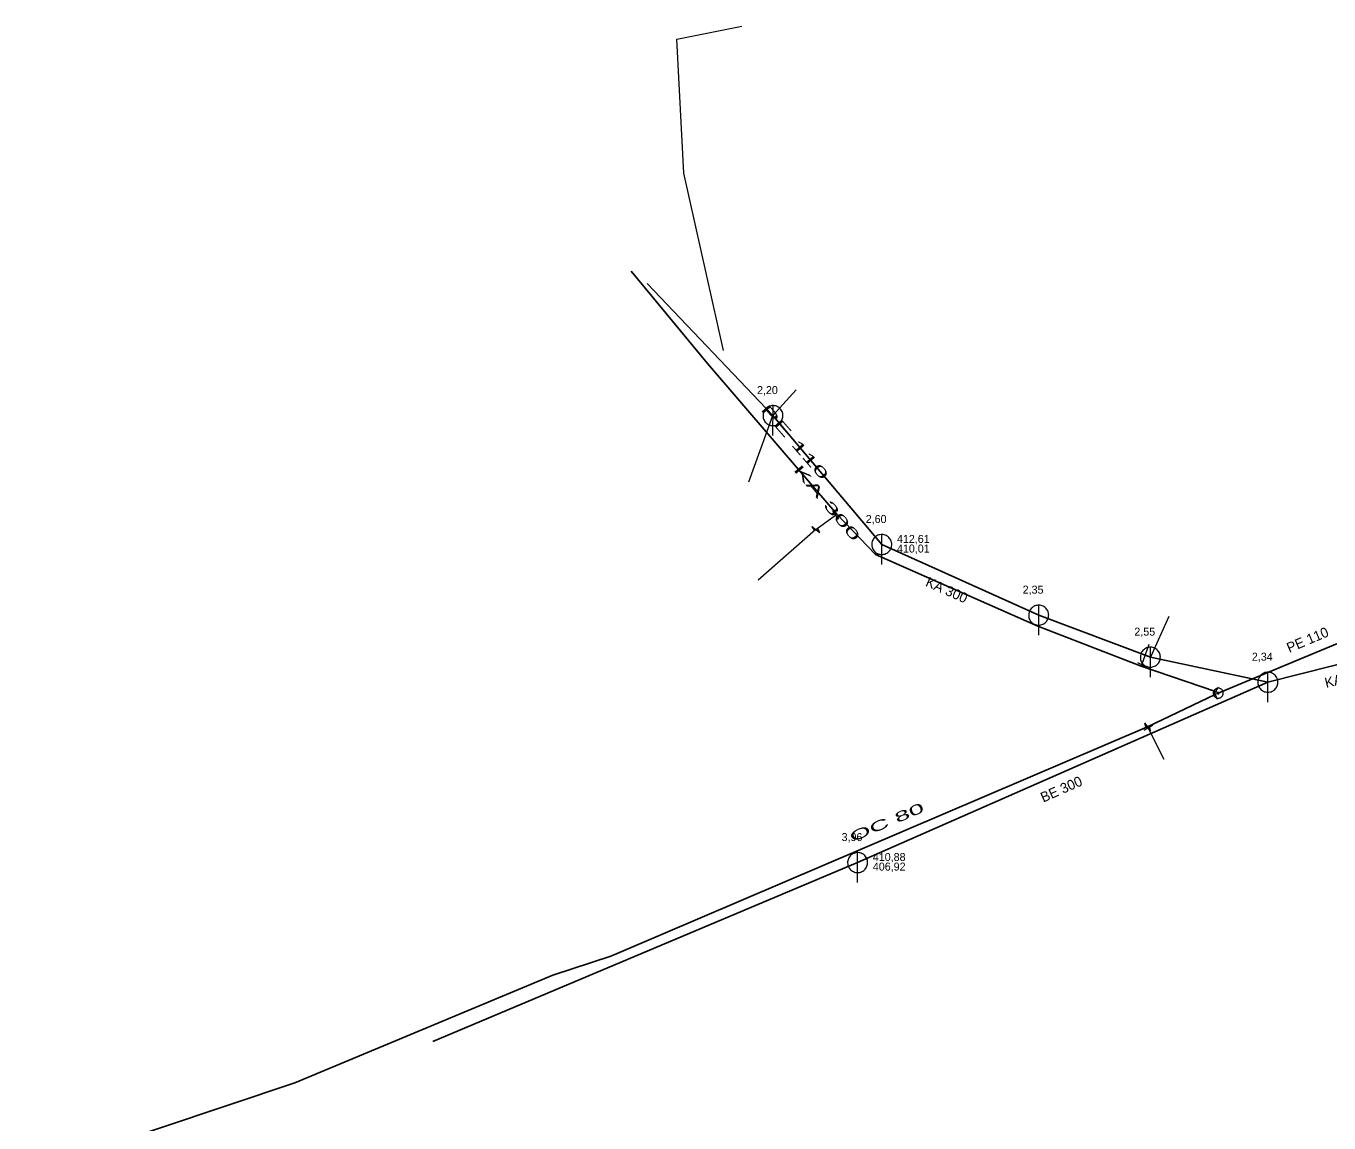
# Model space of a CAD drawing. Extents: x -809028 to -807737, y -990545 to -989489.
# Drawn here: x -808938.8 to -808808.6, y -990006.3 to -989896.6 of the extents above; entities that cross this region are included whole.
import ezdxf

# ---------------------------------------------------------------- set-up
doc = ezdxf.new("R2010")
doc.units = 0
doc.header["$LTSCALE"] = 0.32
for name, color, linetype, lineweight in [('1', 7, 'Continuous', 13), ('11', 7, 'Continuous', 13), ('13', 7, 'Continuous', 13), ('14', 7, 'Continuous', 25), ('17', 7, 'Continuous', 25), ('22', 7, 'Continuous', 13), ('34', 7, 'Continuous', 13), ('47', 7, 'Continuous', 13)]:
    doc.layers.add(name, color=color, linetype=linetype, lineweight=lineweight)

msp = doc.modelspace()

# ---------------------------------------------------------------- linework, layer by layer
at = {"layer": '11'}
for p, q in [((-808861.855, -989933.006), (-808864.158, -989935.597)), ((-808866.561, -989942.221), (-808864.158, -989935.597)), ((-808824.59, -989955.686), (-808826.43, -989959.751))]:
    msp.add_line(p, q, dxfattribs=at)
at = {"layer": '13'}
for p, q in [((-808859.869, -989946.989), (-808857.899, -989945.539)), ((-808859.869, -989946.989), (-808865.627, -989952.044)), ((-808827.279, -989960.509), (-808826.559, -989958.46)), ((-808826.639, -989966.839), (-808825.07, -989969.949))]:
    msp.add_line(p, q, dxfattribs=at)
msp.add_lwpolyline([(-808869.1, -989929.079), (-808873.082, -989911.361), (-808873.779, -989897.951), (-808867.258, -989896.638)], dxfattribs=at)
at = {"layer": '14', "lineweight": 13}
for p, q in [((-808857.78, -989945.449), (-808857.899, -989945.539)), ((-808827.35, -989960.649), (-808827.279, -989960.509)), ((-808819.638, -989963.353), (-808819.919, -989963.17)), ((-808819.638, -989963.353), (-808819.939, -989963.48)), ((-808826.709, -989966.719), (-808826.639, -989966.839))]:
    msp.add_line(p, q, dxfattribs=at)
at = {"layer": '14'}
for p, q in [((-808853.286, -989948.488), (-808837.595, -989955.552)), ((-808837.595, -989955.552), (-808826.43, -989959.751)), ((-808855.698, -989980.294), (-808814.679, -989962.258)), ((-808898.16, -989998.177), (-808855.698, -989980.294))]:
    msp.add_line(p, q, dxfattribs=at)
for points in [[(-808876.723, -989922.381), (-808864.158, -989935.597), (-808853.286, -989948.488)], [(-808826.43, -989959.751), (-808814.679, -989962.258), (-808798.182, -989958.074)]]:
    msp.add_lwpolyline(points, dxfattribs=at)
at = {"layer": '17'}
msp.add_line((-808819.939, -989963.48), (-808826.709, -989966.719), dxfattribs=at)
for points in [[(-808819.919, -989963.17), (-808827.35, -989960.649), (-808837.68, -989956.64), (-808853.899, -989949.5), (-808857.78, -989945.449), (-808870.699, -989930.399), (-808878.329, -989921.139)], [(-808797.349, -989953.938), (-808799.14, -989954.829), (-808819.638, -989963.353)], [(-808938.839, -990011.319), (-808911.964, -990002.307), (-808886.164, -989991.55), (-808880.377, -989989.651), (-808879.513, -989989.281), (-808826.709, -989966.719)]]:
    msp.add_lwpolyline(points, dxfattribs=at)
at = {"layer": '22'}
for p, q in [((-808864.158, -989937.597), (-808864.157, -989934.597)), ((-808853.286, -989950.488), (-808853.285, -989947.488)), ((-808837.595, -989957.552), (-808837.594, -989954.552)), ((-808826.43, -989961.751), (-808826.429, -989958.751)), ((-808814.679, -989964.258), (-808814.678, -989961.258)), ((-808855.698, -989982.294), (-808855.697, -989979.294))]:
    msp.add_line(p, q, dxfattribs=at)
for points in [[(-808863.158, -989935.597), (-808863.163, -989935.488), (-808863.181, -989935.38), (-808863.211, -989935.274), (-808863.251, -989935.173), (-808863.303, -989935.076), (-808863.365, -989934.986), (-808863.437, -989934.903), (-808863.517, -989934.829), (-808863.605, -989934.763), (-808863.699, -989934.708), (-808863.799, -989934.663), (-808863.904, -989934.63), (-808864.011, -989934.608), (-808864.12, -989934.598), (-808864.23, -989934.6), (-808864.338, -989934.614), (-808864.445, -989934.639), (-808864.548, -989934.676), (-808864.646, -989934.725), (-808864.738, -989934.783), (-808864.824, -989934.852), (-808864.901, -989934.929), (-808864.97, -989935.015), (-808865.029, -989935.107), (-808865.077, -989935.205), (-808865.114, -989935.308), (-808865.14, -989935.415), (-808865.154, -989935.523), (-808865.157, -989935.633), (-808865.147, -989935.742), (-808865.126, -989935.849), (-808865.092, -989935.953), (-808865.048, -989936.053), (-808864.993, -989936.148), (-808864.927, -989936.236), (-808864.853, -989936.316), (-808864.77, -989936.388), (-808864.68, -989936.45), (-808864.584, -989936.502), (-808864.482, -989936.543), (-808864.377, -989936.573), (-808864.269, -989936.591), (-808864.159, -989936.597), (-808864.05, -989936.591), (-808863.942, -989936.573), (-808863.837, -989936.544), (-808863.735, -989936.503), (-808863.638, -989936.451), (-808863.548, -989936.389), (-808863.465, -989936.318), (-808863.39, -989936.238), (-808863.325, -989936.15), (-808863.269, -989936.056), (-808863.225, -989935.956), (-808863.191, -989935.852), (-808863.169, -989935.744), (-808863.159, -989935.635)], [(-808852.286, -989948.488), (-808852.291, -989948.379), (-808852.309, -989948.271), (-808852.339, -989948.165), (-808852.379, -989948.064), (-808852.431, -989947.967), (-808852.493, -989947.877), (-808852.565, -989947.794), (-808852.645, -989947.72), (-808852.733, -989947.654), (-808852.827, -989947.599), (-808852.927, -989947.554), (-808853.032, -989947.521), (-808853.139, -989947.499), (-808853.248, -989947.489), (-808853.358, -989947.491), (-808853.466, -989947.505), (-808853.573, -989947.53), (-808853.676, -989947.567), (-808853.774, -989947.616), (-808853.866, -989947.674), (-808853.952, -989947.743), (-808854.029, -989947.82), (-808854.098, -989947.906), (-808854.157, -989947.998), (-808854.205, -989948.096), (-808854.242, -989948.199), (-808854.268, -989948.306), (-808854.282, -989948.414), (-808854.285, -989948.524), (-808854.275, -989948.633), (-808854.254, -989948.74), (-808854.22, -989948.844), (-808854.176, -989948.944), (-808854.121, -989949.039), (-808854.055, -989949.127), (-808853.981, -989949.207), (-808853.898, -989949.279), (-808853.808, -989949.341), (-808853.712, -989949.393), (-808853.61, -989949.434), (-808853.505, -989949.464), (-808853.397, -989949.482), (-808853.287, -989949.488), (-808853.178, -989949.482), (-808853.07, -989949.464), (-808852.965, -989949.435), (-808852.863, -989949.394), (-808852.766, -989949.342), (-808852.676, -989949.28), (-808852.593, -989949.209), (-808852.518, -989949.129), (-808852.453, -989949.041), (-808852.397, -989948.947), (-808852.353, -989948.847), (-808852.319, -989948.743), (-808852.297, -989948.635), (-808852.287, -989948.526)], [(-808836.595, -989955.552), (-808836.6, -989955.443), (-808836.618, -989955.335), (-808836.648, -989955.229), (-808836.688, -989955.128), (-808836.74, -989955.031), (-808836.802, -989954.941), (-808836.874, -989954.858), (-808836.954, -989954.784), (-808837.042, -989954.718), (-808837.136, -989954.663), (-808837.236, -989954.618), (-808837.341, -989954.585), (-808837.448, -989954.563), (-808837.557, -989954.553), (-808837.667, -989954.555), (-808837.775, -989954.569), (-808837.882, -989954.594), (-808837.985, -989954.631), (-808838.083, -989954.68), (-808838.175, -989954.738), (-808838.261, -989954.807), (-808838.338, -989954.884), (-808838.407, -989954.97), (-808838.466, -989955.062), (-808838.514, -989955.16), (-808838.551, -989955.263), (-808838.577, -989955.37), (-808838.591, -989955.478), (-808838.594, -989955.588), (-808838.584, -989955.697), (-808838.563, -989955.804), (-808838.529, -989955.908), (-808838.485, -989956.008), (-808838.43, -989956.103), (-808838.364, -989956.191), (-808838.29, -989956.271), (-808838.207, -989956.343), (-808838.117, -989956.405), (-808838.021, -989956.457), (-808837.919, -989956.498), (-808837.814, -989956.528), (-808837.706, -989956.546), (-808837.596, -989956.552), (-808837.487, -989956.546), (-808837.379, -989956.528), (-808837.274, -989956.499), (-808837.172, -989956.458), (-808837.075, -989956.406), (-808836.985, -989956.344), (-808836.902, -989956.273), (-808836.827, -989956.193), (-808836.762, -989956.105), (-808836.706, -989956.011), (-808836.662, -989955.911), (-808836.628, -989955.807), (-808836.606, -989955.699), (-808836.596, -989955.59)], [(-808825.43, -989959.751), (-808825.435, -989959.642), (-808825.453, -989959.534), (-808825.483, -989959.428), (-808825.523, -989959.327), (-808825.575, -989959.23), (-808825.637, -989959.14), (-808825.709, -989959.057), (-808825.789, -989958.983), (-808825.877, -989958.917), (-808825.971, -989958.862), (-808826.071, -989958.817), (-808826.176, -989958.784), (-808826.283, -989958.762), (-808826.392, -989958.752), (-808826.502, -989958.754), (-808826.61, -989958.768), (-808826.717, -989958.793), (-808826.82, -989958.83), (-808826.918, -989958.879), (-808827.01, -989958.937), (-808827.096, -989959.006), (-808827.173, -989959.083), (-808827.242, -989959.169), (-808827.301, -989959.261), (-808827.349, -989959.359), (-808827.386, -989959.462), (-808827.412, -989959.569), (-808827.426, -989959.677), (-808827.429, -989959.787), (-808827.419, -989959.896), (-808827.398, -989960.003), (-808827.364, -989960.107), (-808827.32, -989960.207), (-808827.265, -989960.302), (-808827.199, -989960.39), (-808827.125, -989960.47), (-808827.042, -989960.542), (-808826.952, -989960.604), (-808826.856, -989960.656), (-808826.754, -989960.697), (-808826.649, -989960.727), (-808826.541, -989960.745), (-808826.431, -989960.751), (-808826.322, -989960.745), (-808826.214, -989960.727), (-808826.109, -989960.698), (-808826.007, -989960.657), (-808825.91, -989960.605), (-808825.82, -989960.543), (-808825.737, -989960.472), (-808825.662, -989960.392), (-808825.597, -989960.304), (-808825.541, -989960.21), (-808825.497, -989960.11), (-808825.463, -989960.006), (-808825.441, -989959.898), (-808825.431, -989959.789)], [(-808813.679, -989962.258), (-808813.684, -989962.149), (-808813.702, -989962.041), (-808813.732, -989961.935), (-808813.772, -989961.834), (-808813.824, -989961.737), (-808813.886, -989961.647), (-808813.958, -989961.564), (-808814.038, -989961.49), (-808814.126, -989961.424), (-808814.22, -989961.369), (-808814.32, -989961.324), (-808814.425, -989961.291), (-808814.532, -989961.269), (-808814.641, -989961.259), (-808814.751, -989961.261), (-808814.859, -989961.275), (-808814.966, -989961.3), (-808815.069, -989961.337), (-808815.167, -989961.386), (-808815.259, -989961.444), (-808815.345, -989961.513), (-808815.422, -989961.59), (-808815.491, -989961.676), (-808815.55, -989961.768), (-808815.598, -989961.866), (-808815.635, -989961.969), (-808815.661, -989962.076), (-808815.675, -989962.184), (-808815.678, -989962.294), (-808815.668, -989962.403), (-808815.647, -989962.51), (-808815.613, -989962.614), (-808815.569, -989962.714), (-808815.514, -989962.809), (-808815.448, -989962.897), (-808815.374, -989962.977), (-808815.291, -989963.049), (-808815.201, -989963.111), (-808815.105, -989963.163), (-808815.003, -989963.204), (-808814.898, -989963.234), (-808814.79, -989963.252), (-808814.68, -989963.258), (-808814.571, -989963.252), (-808814.463, -989963.234), (-808814.358, -989963.205), (-808814.256, -989963.164), (-808814.159, -989963.112), (-808814.069, -989963.05), (-808813.986, -989962.979), (-808813.911, -989962.899), (-808813.846, -989962.811), (-808813.79, -989962.717), (-808813.746, -989962.617), (-808813.712, -989962.513), (-808813.69, -989962.405), (-808813.68, -989962.296)], [(-808854.698, -989980.294), (-808854.703, -989980.185), (-808854.721, -989980.077), (-808854.751, -989979.971), (-808854.791, -989979.87), (-808854.843, -989979.773), (-808854.905, -989979.683), (-808854.977, -989979.6), (-808855.057, -989979.526), (-808855.145, -989979.46), (-808855.239, -989979.405), (-808855.339, -989979.36), (-808855.444, -989979.327), (-808855.551, -989979.305), (-808855.66, -989979.295), (-808855.77, -989979.297), (-808855.878, -989979.311), (-808855.985, -989979.336), (-808856.088, -989979.373), (-808856.186, -989979.422), (-808856.278, -989979.48), (-808856.364, -989979.549), (-808856.441, -989979.626), (-808856.51, -989979.712), (-808856.569, -989979.804), (-808856.617, -989979.902), (-808856.654, -989980.005), (-808856.68, -989980.112), (-808856.694, -989980.22), (-808856.697, -989980.33), (-808856.687, -989980.439), (-808856.666, -989980.546), (-808856.632, -989980.65), (-808856.588, -989980.75), (-808856.533, -989980.845), (-808856.467, -989980.933), (-808856.393, -989981.013), (-808856.31, -989981.085), (-808856.22, -989981.147), (-808856.124, -989981.199), (-808856.022, -989981.24), (-808855.917, -989981.27), (-808855.809, -989981.288), (-808855.699, -989981.294), (-808855.59, -989981.288), (-808855.482, -989981.27), (-808855.377, -989981.241), (-808855.275, -989981.2), (-808855.178, -989981.148), (-808855.088, -989981.086), (-808855.005, -989981.015), (-808854.93, -989980.935), (-808854.865, -989980.847), (-808854.809, -989980.753), (-808854.765, -989980.653), (-808854.731, -989980.549), (-808854.709, -989980.441), (-808854.699, -989980.332)]]:
    msp.add_lwpolyline(points, close=True, dxfattribs=at)
at = {"layer": '34'}
for p, q in [((-808858.195, -989945.136), (-808857.603, -989945.941)), ((-808827.726, -989960.285), (-808826.832, -989960.733)), ((-808819.645, -989962.751), (-808820.193, -989963.588)), ((-808820.132, -989963.018), (-808819.746, -989963.941)), ((-808826.207, -989966.586), (-808827.071, -989967.09))]:
    msp.add_line(p, q, dxfattribs=at)
at = {"layer": '47'}
for p, q in [((-808860.272, -989946.677), (-808860.02, -989947.121)), ((-808827.013, -989966.31), (-808826.89, -989966.805))]:
    msp.add_line(p, q, dxfattribs=at)
for points in [[(-808860.272, -989946.677), (-808859.465, -989947.3), (-808859.717, -989946.856)], [(-808827.013, -989966.31), (-808826.404, -989967.127), (-808826.527, -989966.632)]]:
    msp.add_lwpolyline(points, dxfattribs=at)
for points in [[(-808819.176, -989963.16), (-808819.199, -989963.113), (-808819.226, -989963.068), (-808819.259, -989963.027), (-808819.294, -989962.989), (-808819.334, -989962.955), (-808819.378, -989962.925), (-808819.424, -989962.901), (-808819.472, -989962.881), (-808819.522, -989962.866), (-808819.574, -989962.857), (-808819.626, -989962.853), (-808819.679, -989962.855), (-808819.73, -989962.861), (-808819.781, -989962.874), (-808819.83, -989962.891), (-808819.877, -989962.914), (-808819.922, -989962.941), (-808819.964, -989962.974), (-808820.001, -989963.009), (-808820.035, -989963.049), (-808820.065, -989963.093), (-808820.09, -989963.139), (-808820.11, -989963.188), (-808820.125, -989963.237), (-808820.133, -989963.289), (-808820.137, -989963.341), (-808820.136, -989963.394), (-808820.129, -989963.445), (-808820.116, -989963.496), (-808820.099, -989963.545), (-808820.076, -989963.592), (-808820.049, -989963.637), (-808820.017, -989963.679), (-808819.981, -989963.716), (-808819.941, -989963.75), (-808819.898, -989963.78), (-808819.852, -989963.805), (-808819.803, -989963.825), (-808819.753, -989963.84), (-808819.701, -989963.848), (-808819.649, -989963.852), (-808819.597, -989963.851), (-808819.545, -989963.844), (-808819.494, -989963.831), (-808819.445, -989963.814), (-808819.398, -989963.791), (-808819.353, -989963.764), (-808819.312, -989963.732), (-808819.274, -989963.696), (-808819.24, -989963.656), (-808819.21, -989963.613), (-808819.186, -989963.567), (-808819.166, -989963.519), (-808819.151, -989963.468), (-808819.142, -989963.416), (-808819.138, -989963.364), (-808819.139, -989963.312), (-808819.146, -989963.26), (-808819.159, -989963.209)], [(-808819.562, -989963.321), (-808819.565, -989963.313), (-808819.57, -989963.306), (-808819.575, -989963.299), (-808819.581, -989963.293), (-808819.588, -989963.287), (-808819.595, -989963.283), (-808819.602, -989963.278), (-808819.61, -989963.275), (-808819.619, -989963.273), (-808819.627, -989963.271), (-808819.636, -989963.271), (-808819.645, -989963.271), (-808819.653, -989963.272), (-808819.661, -989963.273), (-808819.669, -989963.277), (-808819.677, -989963.28), (-808819.684, -989963.285), (-808819.691, -989963.29), (-808819.697, -989963.296), (-808819.703, -989963.303), (-808819.707, -989963.31), (-808819.712, -989963.317), (-808819.715, -989963.325), (-808819.718, -989963.334), (-808819.719, -989963.342), (-808819.719, -989963.351), (-808819.719, -989963.36), (-808819.718, -989963.368), (-808819.717, -989963.376), (-808819.713, -989963.384), (-808819.71, -989963.392), (-808819.705, -989963.399), (-808819.7, -989963.406), (-808819.694, -989963.412), (-808819.687, -989963.418), (-808819.681, -989963.423), (-808819.673, -989963.427), (-808819.665, -989963.43), (-808819.656, -989963.433), (-808819.648, -989963.434), (-808819.639, -989963.434), (-808819.63, -989963.434), (-808819.622, -989963.433), (-808819.614, -989963.432), (-808819.606, -989963.428), (-808819.598, -989963.425), (-808819.591, -989963.42), (-808819.584, -989963.415), (-808819.578, -989963.409), (-808819.572, -989963.402), (-808819.567, -989963.396), (-808819.563, -989963.388), (-808819.56, -989963.38), (-808819.558, -989963.371), (-808819.556, -989963.363), (-808819.556, -989963.354), (-808819.556, -989963.345), (-808819.557, -989963.337), (-808819.558, -989963.329)]]:
    msp.add_lwpolyline(points, close=True, dxfattribs=at)

# ---------------------------------------------------------------- texts
at = {"layer": '1'}
for s, p in [('2,20', (-808865.758, -989933.445)), ('2,60', (-808854.886, -989946.336)), ('2,35', (-808839.195, -989953.4)), ('2,55', (-808828.03, -989957.599)), ('2,34', (-808816.278, -989960.105)), ('3,96', (-808857.298, -989978.142))]:
    msp.add_text(s, height=0.8, dxfattribs=at).set_placement(p)
for s, rotation, width, p in [('PE 110', 311, 2.15, (-808865.445, -989935.006)), ('KA 300', 310, 2.15, (-808862.173, -989941.029)), ('OC 80 ', 23, 2.05, (-808856.229, -989978.261))]:
    msp.add_text(s, height=1, rotation=rotation, dxfattribs=dict(at, width=width)).set_placement(p)
for s, rotation, p in [('KA 300', 336, (-808848.99, -989952.598)), ('PE 110', 23, (-808812.537, -989959.333)), ('KA 300', 14, (-808808.85, -989962.828)), ('BE 300', 24, (-808837.134, -989974.3))]:
    msp.add_text(s, height=1, rotation=rotation, dxfattribs=at).set_placement(p)
at = {"layer": '14'}
for s, p in [('412,61', (-808851.764, -989948.328)), ('410,01', (-808851.764, -989949.288)), ('410,88', (-808854.176, -989980.134)), ('406,92', (-808854.176, -989981.094))]:
    msp.add_text(s, height=0.8, dxfattribs=at).set_placement(p)

doc.saveas('drawing.dxf')
